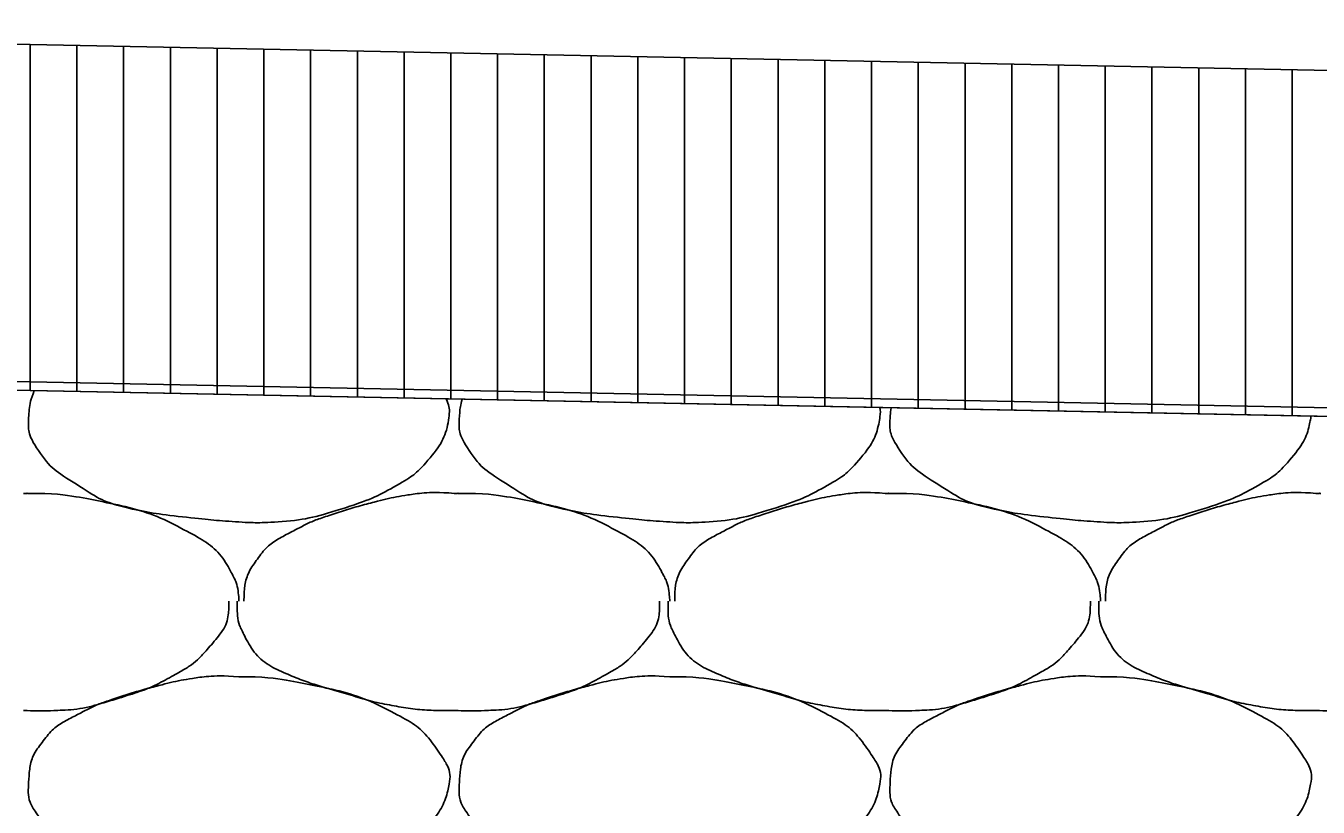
# Model space of a CAD drawing. Extents: x 1373719 to 1374161, y 379835 to 380167.
# Drawn here: x 1373966.351 to 1373967.733, y 379975.783 to 379976.619 of the extents above; entities that cross this region are included whole.
import ezdxf

# ---------------------------------------------------------------- set-up
doc = ezdxf.new("R2010")
doc.units = 0
for name, color, linetype in [('ACHM Surface', 7, 'Continuous'), ('Aggregate Base Course', 7, 'Continuous'), ('Pavement Layers', 7, 'Continuous'), ('SIGNATURE', 7, 'Continuous')]:
    doc.layers.add(name, color=color, linetype=linetype)

msp = doc.modelspace()

# ---------------------------------------------------------------- linework, layer by layer
msp.add_line((1373965.3548, 379976.6186), (1373981.8548, 379976.2886))
at = {"layer": 'ACHM Surface'}
for p, q in [((1373966.3555, 379976.2286), (1373966.3555, 379976.5986)), ((1373966.4055, 379976.2276), (1373966.4055, 379976.5976)), ((1373966.4555, 379976.2266), (1373966.4555, 379976.5966)), ((1373966.5055, 379976.2256), (1373966.5055, 379976.5956)), ((1373966.5555, 379976.2246), (1373966.5555, 379976.5946)), ((1373966.6055, 379976.2236), (1373966.6055, 379976.5936)), ((1373966.6555, 379976.2226), (1373966.6555, 379976.5926)), ((1373966.7055, 379976.2216), (1373966.7055, 379976.5916)), ((1373966.7555, 379976.2206), (1373966.7555, 379976.5906)), ((1373966.8055, 379976.2196), (1373966.8055, 379976.5896)), ((1373966.8555, 379976.2186), (1373966.8555, 379976.5886)), ((1373966.9055, 379976.2176), (1373966.9055, 379976.5876)), ((1373966.9555, 379976.2166), (1373966.9555, 379976.5866)), ((1373967.0055, 379976.2156), (1373967.0055, 379976.5856)), ((1373967.0555, 379976.2146), (1373967.0555, 379976.5846)), ((1373967.1055, 379976.2136), (1373967.1055, 379976.5836)), ((1373967.1555, 379976.2126), (1373967.1555, 379976.5826)), ((1373967.2055, 379976.2116), (1373967.2055, 379976.5816)), ((1373967.2555, 379976.2106), (1373967.2555, 379976.5806)), ((1373967.3055, 379976.2096), (1373967.3055, 379976.5796)), ((1373967.3555, 379976.2086), (1373967.3555, 379976.5786)), ((1373967.4055, 379976.2076), (1373967.4055, 379976.5776)), ((1373967.4555, 379976.2066), (1373967.4555, 379976.5766)), ((1373967.5055, 379976.2056), (1373967.5055, 379976.5756)), ((1373967.5555, 379976.2046), (1373967.5555, 379976.5746)), ((1373967.6055, 379976.2036), (1373967.6055, 379976.5736)), ((1373967.6555, 379976.2026), (1373967.6555, 379976.5726)), ((1373967.7055, 379976.2016), (1373967.7055, 379976.5716))]:
    msp.add_line(p, q, dxfattribs=at)
at = {"layer": 'Aggregate Base Course'}
for points, degree in [([(1373966.8005, 379976.2197), (1373966.8035, 379976.213), (1373966.8049, 379976.206), (1373966.8007, 379976.1827), (1373966.7919, 379976.1659), (1373966.7701, 379976.1416), (1373966.7618, 379976.1352), (1373966.7334, 379976.1191), (1373966.7155, 379976.1104), (1373966.6702, 379976.0961), (1373966.6447, 379976.0896), (1373966.6052, 379976.0872), (1373966.5919, 379976.0871), (1373966.5589, 379976.0893), (1373966.5392, 379976.0912), (1373966.4976, 379976.0958), (1373966.4761, 379976.0992), (1373966.4369, 379976.1083), (1373966.4217, 379976.1177), (1373966.3881, 379976.1388), (1373966.3736, 379976.1497), (1373966.3545, 379976.1789), (1373966.3532, 379976.1895), (1373966.3543, 379976.2093), (1373966.3559, 379976.219), (1373966.3599, 379976.2285)], 3), ([(1373967.2643, 379976.2104), (1373967.2651, 379976.2067), (1373967.2652, 379976.203), (1373967.2615, 379976.1827), (1373967.2527, 379976.1659), (1373967.2309, 379976.1416), (1373967.2226, 379976.1352), (1373967.1942, 379976.1191), (1373967.1763, 379976.1104), (1373967.131, 379976.0961), (1373967.1055, 379976.0896), (1373967.066, 379976.0872), (1373967.0527, 379976.0871), (1373967.0197, 379976.0893), (1373967, 379976.0912), (1373966.9584, 379976.0958), (1373966.9369, 379976.0992), (1373966.8977, 379976.1083), (1373966.8825, 379976.1177), (1373966.8489, 379976.1388), (1373966.8344, 379976.1497), (1373966.8153, 379976.1789), (1373966.814, 379976.1895), (1373966.8149, 379976.2062), (1373966.8158, 379976.2128), (1373966.8175, 379976.2193)], 3), ([(1373967.7256, 379976.2012), (1373967.7255, 379976.2006), (1373967.7255, 379976.2001), (1373967.7223, 379976.1827), (1373967.7135, 379976.1659), (1373967.6917, 379976.1416), (1373967.6834, 379976.1352), (1373967.655, 379976.1191), (1373967.6371, 379976.1104), (1373967.5918, 379976.0961), (1373967.5663, 379976.0896), (1373967.5268, 379976.0872), (1373967.5135, 379976.0871), (1373967.4805, 379976.0893), (1373967.4608, 379976.0912), (1373967.4192, 379976.0958), (1373967.3977, 379976.0992), (1373967.3585, 379976.1083), (1373967.3433, 379976.1177), (1373967.3097, 379976.1388), (1373967.2952, 379976.1497), (1373967.2761, 379976.1789), (1373967.2748, 379976.1895), (1373967.2756, 379976.2031), (1373967.2759, 379976.2066), (1373967.2764, 379976.2102)], 3), ([(1373966.3484, 379976.1186), (1373966.3502, 379976.1185), (1373966.352, 379976.1187), (1373966.3538, 379976.1186)], 2), ([(1373966.3538, 379976.1186), (1373966.3801, 379976.1189), (1373966.4066, 379976.115), (1373966.433, 379976.1096), (1373966.4652, 379976.103), (1373966.4949, 379976.0932), (1373966.5248, 379976.0772), (1373966.5447, 379976.0665), (1373966.5606, 379976.0526), (1373966.5716, 379976.0322), (1373966.5763, 379976.0234), (1373966.578, 379976.0145), (1373966.5788, 379976.0052), (1373966.5788, 379976.0046), (1373966.5789, 379976.004), (1373966.5788, 379976.0034)], 3), ([(1373966.5842, 379976.0034), (1373966.5842, 379976.004), (1373966.5841, 379976.0046), (1373966.5842, 379976.0052), (1373966.5845, 379976.0204), (1373966.5888, 379976.0349), (1373966.5986, 379976.0484), (1373966.6085, 379976.062), (1373966.6207, 379976.07), (1373966.6346, 379976.0772), (1373966.6464, 379976.0834), (1373966.658, 379976.0892), (1373966.6706, 379976.0934), (1373966.6884, 379976.0994), (1373966.7063, 379976.1048), (1373966.7246, 379976.1096), (1373966.7359, 379976.1125), (1373966.7472, 379976.115), (1373966.7588, 379976.1168), (1373966.7754, 379976.1194), (1373966.7925, 379976.12), (1373966.8092, 379976.1186)], 3), ([(1373966.8092, 379976.1186), (1373966.811, 379976.1185), (1373966.8128, 379976.1187), (1373966.8146, 379976.1186)], 2), ([(1373966.8146, 379976.1186), (1373966.8409, 379976.1189), (1373966.8674, 379976.115), (1373966.8938, 379976.1096), (1373966.926, 379976.103), (1373966.9557, 379976.0932), (1373966.9856, 379976.0772), (1373967.0055, 379976.0665), (1373967.0214, 379976.0526), (1373967.0324, 379976.0322), (1373967.0371, 379976.0234), (1373967.0388, 379976.0145), (1373967.0396, 379976.0052), (1373967.0396, 379976.0046), (1373967.0397, 379976.004), (1373967.0396, 379976.0034)], 3), ([(1373967.045, 379976.0034), (1373967.045, 379976.004), (1373967.0449, 379976.0046), (1373967.045, 379976.0052), (1373967.0453, 379976.0204), (1373967.0496, 379976.0349), (1373967.0594, 379976.0484), (1373967.0693, 379976.062), (1373967.0815, 379976.07), (1373967.0954, 379976.0772), (1373967.1072, 379976.0834), (1373967.1188, 379976.0892), (1373967.1314, 379976.0934), (1373967.1492, 379976.0994), (1373967.1671, 379976.1048), (1373967.1854, 379976.1096), (1373967.1967, 379976.1125), (1373967.208, 379976.115), (1373967.2196, 379976.1168), (1373967.2362, 379976.1194), (1373967.2533, 379976.12), (1373967.27, 379976.1186)], 3), ([(1373967.27, 379976.1186), (1373967.2718, 379976.1185), (1373967.2736, 379976.1187), (1373967.2754, 379976.1186)], 2), ([(1373967.2754, 379976.1186), (1373967.3017, 379976.1189), (1373967.3282, 379976.115), (1373967.3546, 379976.1096), (1373967.3868, 379976.103), (1373967.4165, 379976.0932), (1373967.4464, 379976.0772), (1373967.4663, 379976.0665), (1373967.4822, 379976.0526), (1373967.4932, 379976.0322), (1373967.4979, 379976.0234), (1373967.4996, 379976.0145), (1373967.5004, 379976.0052), (1373967.5004, 379976.0046), (1373967.5005, 379976.004), (1373967.5004, 379976.0034)], 3), ([(1373967.5058, 379976.0034), (1373967.5058, 379976.004), (1373967.5057, 379976.0046), (1373967.5058, 379976.0052), (1373967.5061, 379976.0204), (1373967.5104, 379976.0349), (1373967.5202, 379976.0484), (1373967.5301, 379976.062), (1373967.5423, 379976.07), (1373967.5562, 379976.0772), (1373967.568, 379976.0834), (1373967.5796, 379976.0892), (1373967.5922, 379976.0934), (1373967.61, 379976.0994), (1373967.6279, 379976.1048), (1373967.6462, 379976.1096), (1373967.6575, 379976.1125), (1373967.6688, 379976.115), (1373967.6804, 379976.1168), (1373967.697, 379976.1194), (1373967.7141, 379976.12), (1373967.7308, 379976.1186)], 3), ([(1373967.7308, 379976.1186), (1373967.7326, 379976.1185), (1373967.7344, 379976.1187), (1373967.7362, 379976.1186)], 2), ([(1373966.568, 379976.0034), (1373966.568, 379976.0016), (1373966.568, 379975.9998), (1373966.568, 379975.998), (1373966.5673, 379975.9797), (1373966.5557, 379975.9639), (1373966.5428, 379975.9494), (1373966.5346, 379975.9402), (1373966.526, 379975.9336), (1373966.5158, 379975.9278), (1373966.4976, 379975.9175), (1373966.4797, 379975.9088), (1373966.46, 379975.9026), (1373966.4344, 379975.8945), (1373966.4089, 379975.8874), (1373966.3826, 379975.8864), (1373966.3712, 379975.8859), (1373966.3597, 379975.8859), (1373966.3484, 379975.8864)], 3), ([(1373966.8092, 379975.8864), (1373966.8068, 379975.8864), (1373966.8044, 379975.8864), (1373966.802, 379975.8864), (1373966.7821, 379975.8864), (1373966.7623, 379975.8882), (1373966.7426, 379975.8918), (1373966.7215, 379975.8956), (1373966.7015, 379975.902), (1373966.681, 379975.9079), (1373966.6634, 379975.9129), (1373966.6463, 379975.9186), (1373966.6292, 379975.926), (1373966.6101, 379975.9342), (1373966.5942, 379975.948), (1373966.5842, 379975.9674), (1373966.579, 379975.9774), (1373966.577, 379975.9875), (1373966.577, 379975.998), (1373966.577, 379975.9998), (1373966.577, 379976.0016), (1373966.577, 379976.0034)], 3), ([(1373967.0288, 379976.0034), (1373967.0288, 379976.0016), (1373967.0288, 379975.9998), (1373967.0288, 379975.998), (1373967.0281, 379975.9797), (1373967.0165, 379975.9639), (1373967.0036, 379975.9494), (1373966.9954, 379975.9402), (1373966.9868, 379975.9336), (1373966.9766, 379975.9278), (1373966.9584, 379975.9175), (1373966.9405, 379975.9088), (1373966.9208, 379975.9026), (1373966.8952, 379975.8945), (1373966.8697, 379975.8874), (1373966.8434, 379975.8864), (1373966.832, 379975.8859), (1373966.8205, 379975.8859), (1373966.8092, 379975.8864)], 3), ([(1373967.27, 379975.8864), (1373967.2676, 379975.8864), (1373967.2652, 379975.8864), (1373967.2628, 379975.8864), (1373967.2429, 379975.8864), (1373967.2231, 379975.8882), (1373967.2034, 379975.8918), (1373967.1823, 379975.8956), (1373967.1623, 379975.902), (1373967.1418, 379975.9079), (1373967.1242, 379975.9129), (1373967.1071, 379975.9186), (1373967.09, 379975.926), (1373967.0709, 379975.9342), (1373967.055, 379975.948), (1373967.045, 379975.9674), (1373967.0398, 379975.9774), (1373967.0378, 379975.9875), (1373967.0378, 379975.998), (1373967.0378, 379975.9998), (1373967.0378, 379976.0016), (1373967.0378, 379976.0034)], 3), ([(1373967.4896, 379976.0034), (1373967.4896, 379976.0016), (1373967.4896, 379975.9998), (1373967.4896, 379975.998), (1373967.4889, 379975.9797), (1373967.4773, 379975.9639), (1373967.4644, 379975.9494), (1373967.4562, 379975.9402), (1373967.4476, 379975.9336), (1373967.4374, 379975.9278), (1373967.4192, 379975.9175), (1373967.4013, 379975.9088), (1373967.3816, 379975.9026), (1373967.356, 379975.8945), (1373967.3305, 379975.8874), (1373967.3042, 379975.8864), (1373967.2928, 379975.8859), (1373967.2813, 379975.8859), (1373967.27, 379975.8864)], 3), ([(1373967.7308, 379975.8864), (1373967.7284, 379975.8864), (1373967.726, 379975.8864), (1373967.7236, 379975.8864), (1373967.7037, 379975.8864), (1373967.6839, 379975.8882), (1373967.6642, 379975.8918), (1373967.6431, 379975.8956), (1373967.6231, 379975.902), (1373967.6026, 379975.9079), (1373967.585, 379975.9129), (1373967.5679, 379975.9186), (1373967.5508, 379975.926), (1373967.5317, 379975.9342), (1373967.5158, 379975.948), (1373967.5058, 379975.9674), (1373967.5006, 379975.9774), (1373967.4986, 379975.9875), (1373967.4986, 379975.998), (1373967.4986, 379975.9998), (1373967.4986, 379976.0016), (1373967.4986, 379976.0034)], 3), ([(1373967.9504, 379976.0034), (1373967.9504, 379976.0016), (1373967.9504, 379975.9998), (1373967.9504, 379975.998), (1373967.9497, 379975.9797), (1373967.9381, 379975.9639), (1373967.9252, 379975.9494), (1373967.917, 379975.9402), (1373967.9084, 379975.9336), (1373967.8982, 379975.9278), (1373967.88, 379975.9175), (1373967.8621, 379975.9088), (1373967.8424, 379975.9026), (1373967.8168, 379975.8945), (1373967.7913, 379975.8874), (1373967.765, 379975.8864), (1373967.7536, 379975.8859), (1373967.7421, 379975.8859), (1373967.7308, 379975.8864)], 3), ([(1373966.5788, 379975.9224), (1373966.6051, 379975.9227), (1373966.6316, 379975.9188), (1373966.658, 379975.9134), (1373966.6902, 379975.9068), (1373966.7199, 379975.897), (1373966.7498, 379975.881), (1373966.7697, 379975.8703), (1373966.7833, 379975.8558), (1373966.7966, 379975.836), (1373966.8023, 379975.8274), (1373966.8053, 379975.8176), (1373966.8038, 379975.809), (1373966.8007, 379975.7921), (1373966.7919, 379975.7753), (1373966.7786, 379975.7604), (1373966.7701, 379975.751), (1373966.7618, 379975.7446), (1373966.7516, 379975.7388), (1373966.7334, 379975.7285), (1373966.7155, 379975.7198), (1373966.6958, 379975.7136), (1373966.6702, 379975.7055), (1373966.6447, 379975.699), (1373966.6184, 379975.6974), (1373966.6052, 379975.6966), (1373966.5919, 379975.6965), (1373966.5788, 379975.6974), (1373966.5589, 379975.6987), (1373966.5392, 379975.7006), (1373966.5194, 379975.7028), (1373966.4976, 379975.7052), (1373966.4761, 379975.7086), (1373966.4546, 379975.7136), (1373966.4369, 379975.7177), (1373966.4217, 379975.7271), (1373966.406, 379975.737), (1373966.3881, 379975.7482), (1373966.3736, 379975.7591), (1373966.361, 379975.7784), (1373966.3545, 379975.7883), (1373966.3532, 379975.7989), (1373966.3538, 379975.809), (1373966.3546, 379975.8236), (1373966.3577, 379975.8383), (1373966.3682, 379975.8522), (1373966.3788, 379975.8663), (1373966.3903, 379975.8738), (1373966.4042, 379975.881), (1373966.416, 379975.8872), (1373966.4276, 379975.893), (1373966.4402, 379975.8972), (1373966.458, 379975.9032), (1373966.4759, 379975.9086), (1373966.4942, 379975.9134), (1373966.5055, 379975.9163), (1373966.5168, 379975.9188), (1373966.5284, 379975.9206), (1373966.545, 379975.9232), (1373966.5621, 379975.9238), (1373966.5788, 379975.9224)], 3), ([(1373967.0396, 379975.9224), (1373967.0659, 379975.9227), (1373967.0924, 379975.9188), (1373967.1188, 379975.9134), (1373967.151, 379975.9068), (1373967.1807, 379975.897), (1373967.2106, 379975.881), (1373967.2305, 379975.8703), (1373967.2441, 379975.8558), (1373967.2574, 379975.836), (1373967.2631, 379975.8274), (1373967.2661, 379975.8176), (1373967.2646, 379975.809), (1373967.2615, 379975.7921), (1373967.2527, 379975.7753), (1373967.2394, 379975.7604), (1373967.2309, 379975.751), (1373967.2226, 379975.7446), (1373967.2124, 379975.7388), (1373967.1942, 379975.7285), (1373967.1763, 379975.7198), (1373967.1566, 379975.7136), (1373967.131, 379975.7055), (1373967.1055, 379975.699), (1373967.0792, 379975.6974), (1373967.066, 379975.6966), (1373967.0527, 379975.6965), (1373967.0396, 379975.6974), (1373967.0197, 379975.6987), (1373967, 379975.7006), (1373966.9802, 379975.7028), (1373966.9584, 379975.7052), (1373966.9369, 379975.7086), (1373966.9154, 379975.7136), (1373966.8977, 379975.7177), (1373966.8825, 379975.7271), (1373966.8668, 379975.737), (1373966.8489, 379975.7482), (1373966.8344, 379975.7591), (1373966.8218, 379975.7784), (1373966.8153, 379975.7883), (1373966.814, 379975.7989), (1373966.8146, 379975.809), (1373966.8154, 379975.8236), (1373966.8185, 379975.8383), (1373966.829, 379975.8522), (1373966.8396, 379975.8663), (1373966.8511, 379975.8738), (1373966.865, 379975.881), (1373966.8768, 379975.8872), (1373966.8884, 379975.893), (1373966.901, 379975.8972), (1373966.9188, 379975.9032), (1373966.9367, 379975.9086), (1373966.955, 379975.9134), (1373966.9663, 379975.9163), (1373966.9776, 379975.9188), (1373966.9892, 379975.9206), (1373967.0058, 379975.9232), (1373967.0229, 379975.9238), (1373967.0396, 379975.9224)], 3), ([(1373967.5004, 379975.9224), (1373967.5267, 379975.9227), (1373967.5532, 379975.9188), (1373967.5796, 379975.9134), (1373967.6118, 379975.9068), (1373967.6415, 379975.897), (1373967.6714, 379975.881), (1373967.6913, 379975.8703), (1373967.7049, 379975.8558), (1373967.7182, 379975.836), (1373967.7239, 379975.8274), (1373967.7269, 379975.8176), (1373967.7254, 379975.809), (1373967.7223, 379975.7921), (1373967.7135, 379975.7753), (1373967.7002, 379975.7604), (1373967.6917, 379975.751), (1373967.6834, 379975.7446), (1373967.6732, 379975.7388), (1373967.655, 379975.7285), (1373967.6371, 379975.7198), (1373967.6174, 379975.7136), (1373967.5918, 379975.7055), (1373967.5663, 379975.699), (1373967.54, 379975.6974), (1373967.5268, 379975.6966), (1373967.5135, 379975.6965), (1373967.5004, 379975.6974), (1373967.4805, 379975.6987), (1373967.4608, 379975.7006), (1373967.441, 379975.7028), (1373967.4192, 379975.7052), (1373967.3977, 379975.7086), (1373967.3762, 379975.7136), (1373967.3585, 379975.7177), (1373967.3433, 379975.7271), (1373967.3276, 379975.737), (1373967.3097, 379975.7482), (1373967.2952, 379975.7591), (1373967.2826, 379975.7784), (1373967.2761, 379975.7883), (1373967.2748, 379975.7989), (1373967.2754, 379975.809), (1373967.2762, 379975.8236), (1373967.2793, 379975.8383), (1373967.2898, 379975.8522), (1373967.3004, 379975.8663), (1373967.3119, 379975.8738), (1373967.3258, 379975.881), (1373967.3376, 379975.8872), (1373967.3492, 379975.893), (1373967.3618, 379975.8972), (1373967.3796, 379975.9032), (1373967.3975, 379975.9086), (1373967.4158, 379975.9134), (1373967.4271, 379975.9163), (1373967.4384, 379975.9188), (1373967.45, 379975.9206), (1373967.4666, 379975.9232), (1373967.4837, 379975.9238), (1373967.5004, 379975.9224)], 3)]:
    msp.add_open_spline(points, degree=degree, dxfattribs=at)
at = {"layer": 'Pavement Layers'}
msp.add_line((1373965.3548, 379976.2486), (1373981.8524, 379975.9186), dxfattribs=at)
at = {"layer": 'SIGNATURE'}
msp.add_line((1373965.3548, 379976.258), (1373981.8524, 379975.9281), dxfattribs=at)
for points in [[(1373945.8548, 379975.7985), (1373946.2404, 379976.184), (1373948.8548, 379976.2886), (1373965.3548, 379976.6186), (1373981.8548, 379976.2886), (1373984.4692, 379976.184), (1373984.8548, 379975.7985), (1373981.8473, 379975.9188), (1373965.3548, 379976.2486), (1373948.8623, 379975.9188)], [(1373961.0836, 379974.2329), (1373962.7242, 379976.2054), (1373965.3548, 379976.2486), (1373968.4651, 379976.1864), (1373969.7589, 379974.2302), (1373965.3548, 379974.3183)]]:
    msp.add_lwpolyline(points, close=True, dxfattribs=at)

doc.saveas('drawing.dxf')
